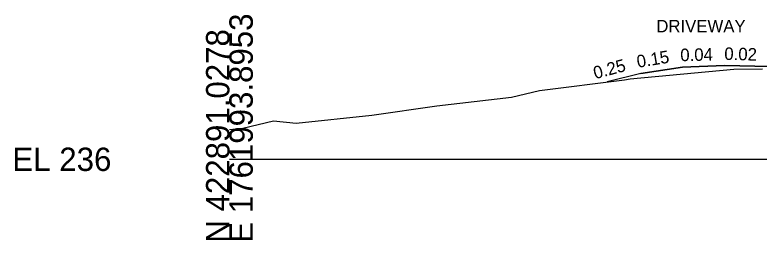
# Model space of a CAD drawing. Extents: x -26 to 3203, y -11010 to 4024.
# Drawn here: x -25.7 to 63.4, y -4009.7 to -3982.7 of the extents above; entities that cross this region are included whole.
import ezdxf

# ---------------------------------------------------------------- set-up
doc = ezdxf.new("R2010")
doc.units = 0
for name, color, linetype in [('Default', 7, 'Continuous'), ('Exist Cross Section Cell', 7, 'Continuous'), ('Exist XS Ground Line', 7, 'Continuous'), ('Prop CMT Conc Surface', 7, 'Continuous'), ('Prop XS SE Text', 7, 'Continuous'), ('Scratch_Level_0', 7, 'Continuous')]:
    doc.layers.add(name, color=color, linetype=linetype)

msp = doc.modelspace()

# ---------------------------------------------------------------- linework, layer by layer
at = {"layer": 'Exist Cross Section Cell'}
msp.add_line((0, -4000), (100, -4000), dxfattribs=at)
at = {"layer": 'Exist XS Ground Line'}
msp.add_lwpolyline([(0, -3996.407), (1.59, -3996.28), (5.285, -3995.388), (8.001, -3995.678), (17.061, -3994.721), (24.86, -3993.579), (33.795, -3992.565), (37.137, -3991.738), (47.319, -3990.452), (48.002, -3990.344), (60.425, -3989.208), (63.849, -3989.166)], dxfattribs=at)
msp.add_lwpolyline([(0, -3996.407), (1.59, -3996.28), (5.285, -3995.388), (8.001, -3995.678), (17.061, -3994.721), (24.86, -3993.579), (33.795, -3992.565), (37.137, -3991.738), (47.319, -3990.452), (48.002, -3990.344), (60.425, -3989.208), (63.849, -3989.166)], dxfattribs=at)
msp.add_lwpolyline([(0, -3996.407), (1.59, -3996.28), (5.285, -3995.388), (8.001, -3995.678), (17.061, -3994.721), (24.86, -3993.579), (33.795, -3992.565), (37.137, -3991.738), (47.319, -3990.452), (48.002, -3990.344), (60.425, -3989.208), (63.849, -3989.166)], dxfattribs=at)
msp.add_lwpolyline([(0, -3996.407), (1.59, -3996.28), (5.285, -3995.388), (8.001, -3995.678), (17.061, -3994.721), (24.86, -3993.579), (33.795, -3992.565), (37.137, -3991.738), (47.319, -3990.452), (48.002, -3990.344), (60.425, -3989.208), (63.849, -3989.166)], dxfattribs=at)
msp.add_lwpolyline([(0, -3996.407), (1.59, -3996.28), (5.285, -3995.388), (8.001, -3995.678), (17.061, -3994.721), (24.86, -3993.579), (33.795, -3992.565), (37.137, -3991.738), (47.319, -3990.452), (48.002, -3990.344), (60.425, -3989.208), (63.849, -3989.166)], dxfattribs=at)
at = {"layer": 'Prop CMT Conc Surface'}
for points in [[(59.277, -3988.753), (54.277, -3988.953), (49.277, -3989.703), (45.229, -3990.716)], [(66.778, -3988.984), (64.777, -3988.863), (59.277, -3988.753)]]:
    msp.add_lwpolyline(points, dxfattribs=at)
at = {"layer": 'Scratch_Level_0'}
for p, q in [((49.277, -3989.703), (54.277, -3988.953)), ((54.277, -3988.953), (59.277, -3988.753)), ((59.277, -3988.753), (64.777, -3988.863))]:
    msp.add_line(p, q, dxfattribs=at)

# ---------------------------------------------------------------- texts
at = {"layer": 'Default'}
msp.add_text('-', height=0.0001, dxfattribs=at).set_placement((0, -4000))
at = {"layer": 'Exist Cross Section Cell'}
for s, p in [('E 1761993.8953', (2.8, -4010)), ('N 422891.0278', (0, -4010))]:
    msp.add_text(s, height=2.8, rotation=90, dxfattribs=at).set_placement(p)
msp.add_text('EL 236', height=2.8, dxfattribs=at).set_placement((-26, -4001.4))
at = {"layer": 'Prop XS SE Text'}
for s, rotation, p in [('DRIVEWAY', 360, (51.125, -3984.777)), ('0.04', 1.14576, (54.016, -3988.239)), ('0.02', 358.51472, (59.258, -3988.073)), ('0.15', 9.28104, (48.91, -3989.033)), ('0.25', 14.94695, (43.811, -3990.396))]:
    msp.add_text(s, height=1.5, rotation=rotation, dxfattribs=at).set_placement(p)
at = {"layer": 'Scratch_Level_0'}
msp.add_text('LT_GS_OS_CTL', height=0.015, rotation=90, dxfattribs=at).set_placement((59.277, -3988.822))

doc.saveas('drawing.dxf')
